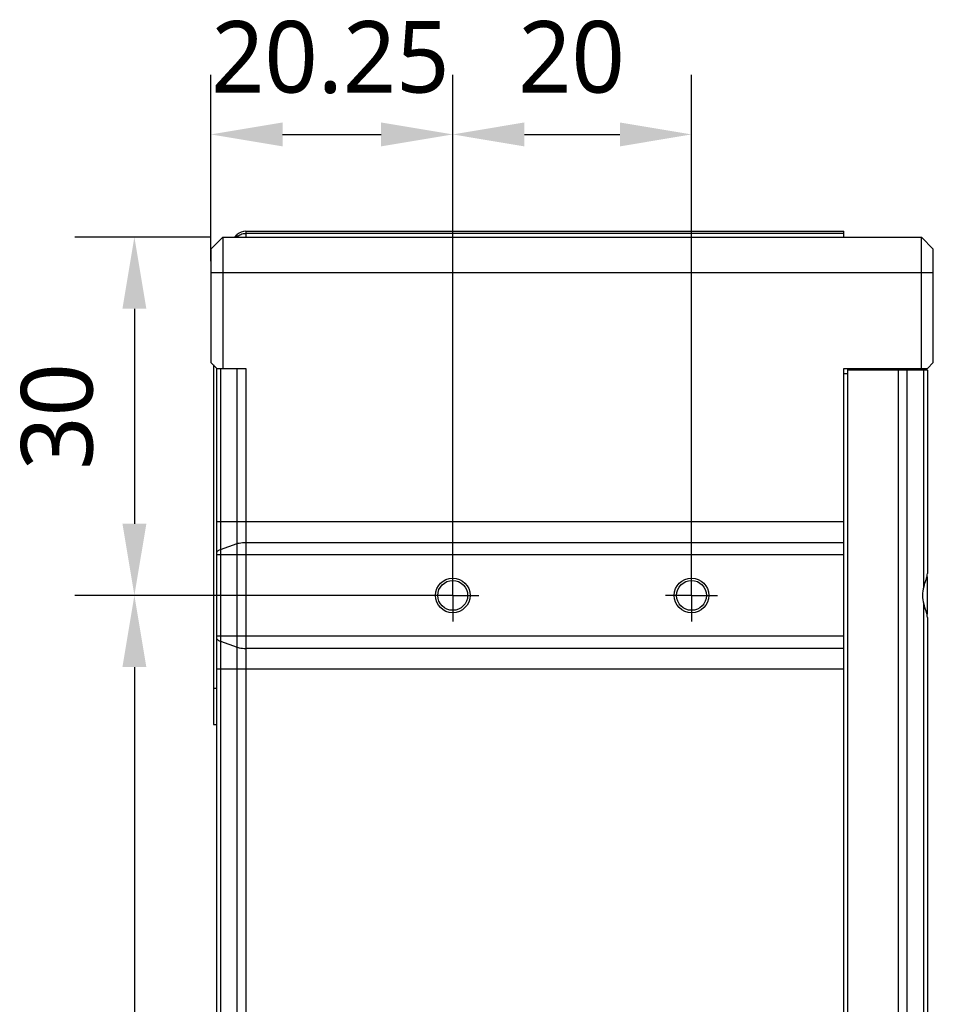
# Model space of a CAD drawing. Header units: millimetres. Extents: x 90 to 358, y 74 to 282.
# Tile 396 of 408: x 239 to 277, y 186 to 227. Entities that reach past the tile are written whole.
import ezdxf

# ---------------------------------------------------------------- set-up
doc = ezdxf.new("R2010")
doc.units = ezdxf.units.MM
doc.header["$LTSCALE"] = 23.1
doc.linetypes.add('CENTER', pattern=[0.6, 0.375, -0.075, 0.075, -0.075])
doc.linetypes.add('PHANTOM', pattern=[0.8, 0.45, -0.05, 0.1, -0.05, 0.1, -0.05])
doc.layers.get('0').update_dxf_attribs({"linetype": 'CONTINUOUS'})
for name, color, linetype in [('20_ALL_FEATURES', 7, 'CONTINUOUS'), ('51__DRAFT_DIMS', 7, 'CONTINUOUS'), ('DEFAULT_1', 7, 'CENTER')]:
    doc.layers.add(name, color=color, linetype=linetype)
doc.styles.get("Standard").update_dxf_attribs({"font": 'Roboto-Regular.ttf'})

# ---------------------------------------------------------------- blocks, each defined once
blk = doc.blocks.new('_FILLED')
at = {"color": 0, "linetype": 'ByBlock'}
blk.add_solid([(0, 0), (-1, 0.167), (-1, -0.167)], dxfattribs=at)

msp = doc.modelspace()

# ---------------------------------------------------------------- linework, layer by layer
at = {"layer": '20_ALL_FEATURES'}
for p, q in [((248.189, 218.584), (248.189, 218.334)), ((248.189, 218.584), (273.232, 218.584)), ((273.232, 218.49), (248.189, 218.49)), ((273.232, 218.334), (273.232, 218.584)), ((246.732, 217.834), (247.232, 218.334)), ((247.232, 218.334), (247.232, 212.834)), ((247.232, 218.334), (276.482, 218.334)), ((247.732, 218.334), (247.836, 218.438)), ((247.836, 218.353), (247.815, 218.334)), ((247.836, 218.334), (247.836, 218.438)), ((276.482, 212.834), (276.482, 218.334)), ((276.482, 218.334), (276.982, 217.834)), ((246.732, 217.834), (246.732, 213.084)), ((276.982, 213.084), (276.982, 217.834)), ((276.982, 216.834), (246.732, 216.834)), ((246.732, 213.084), (246.982, 212.834)), ((246.832, 212.984), (246.832, 197.934)), ((246.982, 150.041), (246.982, 212.834)), ((246.982, 212.834), (248.189, 212.834)), ((247.129, 212.834), (247.129, 149.688)), ((247.836, 148.981), (247.836, 212.834)), ((248.189, 212.834), (248.189, 148.834)), ((273.232, 148.834), (273.232, 212.834)), ((273.232, 212.834), (276.732, 212.834)), ((273.382, 212.834), (273.382, 148.834)), ((276.732, 212.759), (273.382, 212.759)), ((275.525, 148.834), (275.525, 212.759)), ((275.879, 212.759), (275.879, 148.981)), ((276.586, 203.696), (276.586, 212.759)), ((276.732, 212.834), (276.982, 213.084)), ((276.732, 212.759), (276.732, 204.257)), ((273.382, 212.609), (273.232, 212.609)), ((246.982, 206.424), (273.232, 206.424)), ((247.129, 205.257), (247.836, 205.503)), ((248.189, 205.554), (273.232, 205.554)), ((273.232, 205.032), (246.982, 205.032)), ((276.732, 202.553), (276.732, 204.115)), ((276.586, 163.696), (276.586, 202.972)), ((276.732, 202.411), (276.732, 164.257)), ((246.982, 201.636), (273.232, 201.636)), ((247.129, 201.411), (247.836, 201.165)), ((273.232, 201.114), (248.189, 201.114)), ((273.232, 200.244), (246.982, 200.244)), ((246.982, 199.434), (246.832, 199.434)), ((246.832, 197.934), (246.982, 197.934))]:
    msp.add_line(p, q, dxfattribs=at)
for centre, radius in [((256.857, 203.334), 0.725), ((256.857, 203.334), 0.625), ((266.857, 203.334), 0.725), ((266.857, 203.334), 0.625)]:
    msp.add_circle(centre, radius, dxfattribs=at)
msp.add_arc((248.189, 218.084), 0.5, 90, 135, dxfattribs=at)
for major_axis, start_param, end_param in [((0, 1.25), 1.276794, 1.570796), ((1.25, 0), -3.141593, -2.84759)]:
    msp.add_ellipse((277.782, 203.334), major_axis=major_axis, ratio=1, start_param=start_param, end_param=end_param, dxfattribs=at)
for points in [[(247.978, 218.446), (248.044, 218.475), (248.117, 218.49), (248.189, 218.49)], [(247.836, 218.353), (247.877, 218.392), (247.926, 218.424), (247.978, 218.446)]]:
    msp.add_open_spline(points, degree=3, dxfattribs=at)
for points, knots in [([(247.836, 205.503), (247.86, 205.511), (247.976, 205.543), (248.096, 205.554), (248.189, 205.554)], [0, 0, 0, 0, 0.219978, 1, 1, 1, 1]), ([(246.982, 205.134), (246.982, 205.159), (247.013, 205.2), (247.069, 205.233), (247.107, 205.249), (247.129, 205.257)], [0, 0, 0, 0, 0.384662, 0.661349, 1, 1, 1, 1]), ([(276.586, 203.696), (276.616, 203.797), (276.668, 203.94), (276.72, 204.127), (276.732, 204.216), (276.732, 204.257)], [0, 0, 0, 0, 0.542672, 0.785262, 1, 1, 1, 1]), ([(276.732, 202.411), (276.732, 202.453), (276.72, 202.541), (276.668, 202.728), (276.616, 202.871), (276.586, 202.972)], [0, 0, 0, 0, 0.214823, 0.457441, 1, 1, 1, 1]), ([(247.129, 201.411), (247.107, 201.419), (247.069, 201.435), (247.013, 201.468), (246.982, 201.509), (246.982, 201.534)], [0, 0, 0, 0, 0.33864, 0.615313, 1, 1, 1, 1]), ([(247.836, 201.165), (247.86, 201.157), (247.976, 201.125), (248.096, 201.114), (248.189, 201.114)], [0, 0, 0, 0, 0.219978, 1, 1, 1, 1])]:
    msp.add_open_spline(points, degree=3, knots=knots, dxfattribs=at)
at = {"layer": '51__DRAFT_DIMS'}
for p, q in [((246.732, 217.334), (246.732, 225.134)), ((256.857, 203.834), (256.857, 225.134)), ((256.857, 203.834), (256.857, 225.134)), ((266.857, 203.834), (266.857, 225.134)), ((249.732, 222.634), (253.857, 222.634)), ((259.857, 222.634), (263.857, 222.634)), ((246.732, 218.334), (241.026, 218.334)), ((243.526, 215.334), (243.526, 206.334)), ((256.357, 203.334), (241.026, 203.334)), ((256.357, 203.334), (241.026, 203.334)), ((243.526, 200.334), (243.526, 166.334))]:
    msp.add_line(p, q, dxfattribs=at)
at = {"layer": 'DEFAULT_1', "linetype": 'PHANTOM'}
for p, q in [((256.857, 203.334), (256.857, 204.422)), ((266.857, 203.334), (266.857, 204.422)), ((256.857, 203.334), (255.77, 203.334)), ((256.857, 203.334), (257.945, 203.334)), ((256.857, 203.334), (256.857, 202.247)), ((266.857, 203.334), (265.77, 203.334)), ((266.857, 203.334), (267.945, 203.334)), ((266.857, 203.334), (266.857, 202.247))]:
    msp.add_line(p, q, dxfattribs=at)

# ---------------------------------------------------------------- block references
at = {"layer": '51__DRAFT_DIMS', "xscale": 3, "yscale": 3, "zscale": 3}
for p, rotation in [((246.732, 222.634), 180), ((256.857, 222.634), 180), ((243.526, 218.334), 90), ((243.526, 203.334), 270), ((243.526, 203.334), 90)]:
    msp.add_blockref('_FILLED', p, dxfattribs=dict(at, rotation=rotation))
for p in [(256.857, 222.634), (266.857, 222.634)]:
    msp.add_blockref('_FILLED', p, dxfattribs=at)

# ---------------------------------------------------------------- texts
at = {"layer": '51__DRAFT_DIMS', "char_height": 3, "attachment_point": 2, "line_spacing_factor": 0.9}
for s, insert in [('\\A1;20.25', (251.73, 227.384)), ('\\A1;20', (261.831, 227.384))]:
    msp.add_mtext(s, dxfattribs=dict(at, insert=insert))
at = {"layer": '51__DRAFT_DIMS', "insert": (238.776, 210.825), "char_height": 3, "attachment_point": 2, "rotation": 90, "line_spacing_factor": 0.9}
msp.add_mtext('\\A1;30', dxfattribs=at)

doc.saveas('drawing.dxf')
